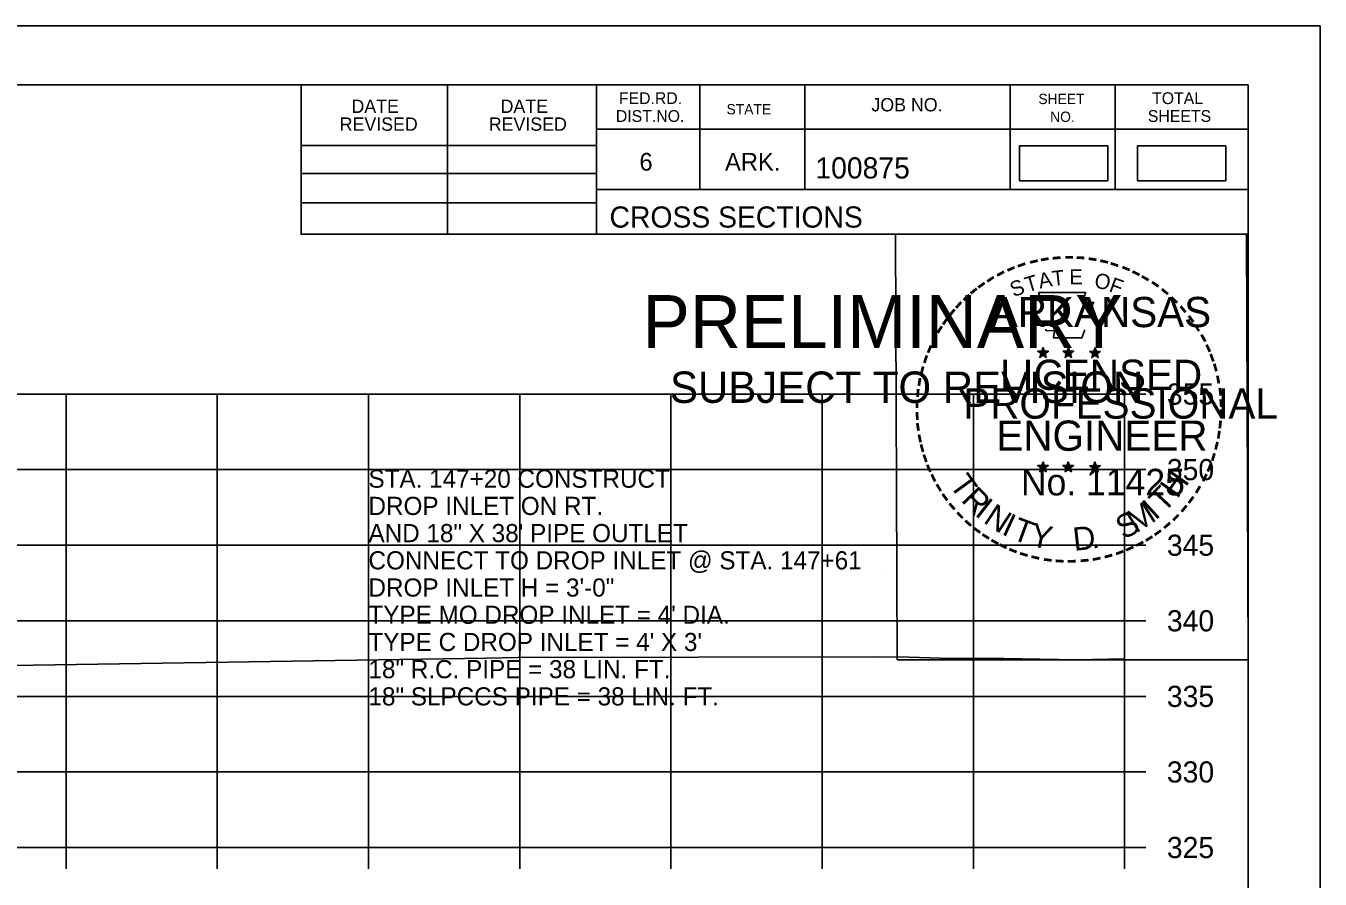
# Model space of a CAD drawing. Extents: x 1368122 to 1710785, y 373130 to 557566.
# Drawn here: x 1369099.6 to 1369185.2, y 379900.7 to 379957.1 of the extents above; entities that cross this region are included whole.
import ezdxf

# ---------------------------------------------------------------- set-up
doc = ezdxf.new("R2010")
doc.units = 0
for name, color, linetype in [('R_Axis', 7, 'Continuous'), ('R_Axis Annot', 7, 'Continuous'), ('R_Border', 7, 'Continuous'), ('R_Border PE', 7, 'Continuous'), ('R_Border Prem', 7, 'Continuous'), ('R_Drive', 7, 'Continuous'), ('R_Exist Surface', 7, 'Continuous'), ('R_Grid', 7, 'Continuous'), ('R_No Plot', 7, 'Continuous'), ('R_Water Annot', 7, 'Continuous')]:
    doc.layers.add(name, color=color, linetype=linetype)

msp = doc.modelspace()

# ---------------------------------------------------------------- linework, layer by layer
at = {"layer": 'R_Axis'}
for p, q in [((1369172.221, 379902.787), (1369172.221, 379932.787)), ((1369173.621, 379932.787), (1369172.221, 379932.787)), ((1369173.621, 379927.787), (1369172.221, 379927.787)), ((1369173.621, 379922.787), (1369172.221, 379922.787)), ((1369173.621, 379917.787), (1369172.221, 379917.787)), ((1369173.621, 379912.787), (1369172.221, 379912.787)), ((1369173.621, 379907.787), (1369172.221, 379907.787)), ((1368872.221, 379902.787), (1369172.221, 379902.787)), ((1369102.221, 379901.387), (1369102.221, 379902.787)), ((1369112.221, 379901.387), (1369112.221, 379902.787)), ((1369122.221, 379901.387), (1369122.221, 379902.787)), ((1369132.221, 379901.387), (1369132.221, 379902.787)), ((1369142.221, 379901.387), (1369142.221, 379902.787)), ((1369152.221, 379901.387), (1369152.221, 379902.787)), ((1369162.221, 379901.387), (1369162.221, 379902.787)), ((1369172.221, 379901.387), (1369172.221, 379902.787)), ((1369173.621, 379902.787), (1369172.221, 379902.787))]:
    msp.add_line(p, q, dxfattribs=at)
at = {"layer": 'R_Border'}
for p, q in [((1368864.221, 379953.247), (1369180.401, 379953.247)), ((1369117.761, 379943.367), (1369117.761, 379953.247)), ((1369127.441, 379943.367), (1369127.441, 379953.247)), ((1369137.301, 379953.247), (1369137.301, 379943.367)), ((1369144.141, 379953.247), (1369144.141, 379946.307)), ((1369151.081, 379953.247), (1369151.081, 379946.307)), ((1369164.661, 379953.247), (1369164.661, 379946.307)), ((1369171.601, 379953.247), (1369171.601, 379946.307)), ((1369180.401, 379747.787), (1369180.401, 379953.247)), ((1369180.401, 379950.307), (1369137.301, 379950.307)), ((1369180.401, 379950.327), (1369180.401, 379950.327)), ((1369117.761, 379949.227), (1369137.301, 379949.227)), ((1369117.761, 379947.367), (1369137.301, 379947.367)), ((1369180.401, 379946.307), (1369137.301, 379946.307)), ((1369140.261, 379946.307), (1369180.401, 379946.307)), ((1369117.761, 379945.427), (1369137.301, 379945.427)), ((1369180.401, 379943.367), (1369117.761, 379943.367))]:
    msp.add_line(p, q, dxfattribs=at)
at = {"layer": 'R_Border PE'}
for p, q in [((1369166.485, 379935.622), (1369166.834, 379935.511)), ((1369166.485, 379935.622), (1369166.738, 379935.577)), ((1369166.485, 379935.622), (1369166.722, 379935.5)), ((1369166.834, 379935.876), (1369166.793, 379935.624)), ((1369166.834, 379935.511), (1369166.834, 379935.876)), ((1369166.834, 379935.876), (1369166.883, 379935.626)), ((1369167.181, 379935.622), (1369166.834, 379935.511)), ((1369167.181, 379935.622), (1369166.895, 379935.573)), ((1369167.181, 379935.622), (1369166.977, 379935.52)), ((1369168.155, 379935.622), (1369168.504, 379935.511)), ((1369168.155, 379935.622), (1369168.408, 379935.577)), ((1369168.155, 379935.622), (1369168.392, 379935.5)), ((1369168.504, 379935.876), (1369168.463, 379935.624)), ((1369168.504, 379935.511), (1369168.504, 379935.876)), ((1369168.504, 379935.876), (1369168.553, 379935.626)), ((1369168.851, 379935.622), (1369168.504, 379935.511)), ((1369168.851, 379935.622), (1369168.565, 379935.573)), ((1369168.851, 379935.622), (1369168.647, 379935.52)), ((1369169.919, 379935.61), (1369170.268, 379935.499)), ((1369169.919, 379935.61), (1369170.172, 379935.565)), ((1369169.919, 379935.61), (1369170.156, 379935.488)), ((1369170.268, 379935.864), (1369170.227, 379935.612)), ((1369170.268, 379935.499), (1369170.268, 379935.864)), ((1369170.268, 379935.864), (1369170.317, 379935.614)), ((1369170.615, 379935.61), (1369170.268, 379935.499)), ((1369170.615, 379935.61), (1369170.329, 379935.561)), ((1369170.615, 379935.61), (1369170.411, 379935.508)), ((1369166.618, 379935.214), (1369166.834, 379935.511)), ((1369166.618, 379935.214), (1369166.744, 379935.458)), ((1369166.618, 379935.214), (1369166.832, 379935.431)), ((1369167.047, 379935.214), (1369166.832, 379935.428)), ((1369167.047, 379935.214), (1369166.834, 379935.511)), ((1369167.047, 379935.214), (1369166.91, 379935.505)), ((1369168.288, 379935.214), (1369168.504, 379935.511)), ((1369168.288, 379935.214), (1369168.414, 379935.458)), ((1369168.288, 379935.214), (1369168.502, 379935.431)), ((1369168.717, 379935.214), (1369168.502, 379935.428)), ((1369168.717, 379935.214), (1369168.504, 379935.511)), ((1369168.717, 379935.214), (1369168.58, 379935.505)), ((1369170.052, 379935.202), (1369170.268, 379935.499)), ((1369170.052, 379935.202), (1369170.178, 379935.446)), ((1369170.052, 379935.202), (1369170.266, 379935.419)), ((1369170.481, 379935.202), (1369170.266, 379935.416)), ((1369170.481, 379935.202), (1369170.268, 379935.499)), ((1369170.481, 379935.202), (1369170.344, 379935.493)), ((1369166.481, 379928.049), (1369166.83, 379927.938)), ((1369166.481, 379928.049), (1369166.734, 379928.004)), ((1369166.481, 379928.049), (1369166.718, 379927.927)), ((1369166.614, 379927.641), (1369166.83, 379927.938)), ((1369166.614, 379927.641), (1369166.74, 379927.885)), ((1369166.614, 379927.641), (1369166.828, 379927.858)), ((1369166.83, 379928.303), (1369166.789, 379928.051)), ((1369167.043, 379927.641), (1369166.828, 379927.855)), ((1369166.83, 379927.938), (1369166.83, 379928.303)), ((1369166.83, 379928.303), (1369166.879, 379928.053)), ((1369167.177, 379928.049), (1369166.83, 379927.938)), ((1369167.043, 379927.641), (1369166.83, 379927.938)), ((1369167.177, 379928.049), (1369166.891, 379928)), ((1369167.043, 379927.641), (1369166.906, 379927.932)), ((1369167.177, 379928.049), (1369166.973, 379927.947)), ((1369168.15, 379928.049), (1369168.499, 379927.938)), ((1369168.15, 379928.049), (1369168.403, 379928.004)), ((1369168.15, 379928.049), (1369168.387, 379927.927)), ((1369168.283, 379927.641), (1369168.499, 379927.938)), ((1369168.283, 379927.641), (1369168.409, 379927.885)), ((1369168.283, 379927.641), (1369168.497, 379927.858)), ((1369168.499, 379928.303), (1369168.458, 379928.051)), ((1369168.712, 379927.641), (1369168.497, 379927.855)), ((1369168.499, 379927.938), (1369168.499, 379928.303)), ((1369168.499, 379928.303), (1369168.548, 379928.053)), ((1369168.846, 379928.049), (1369168.499, 379927.938)), ((1369168.712, 379927.641), (1369168.499, 379927.938)), ((1369168.846, 379928.049), (1369168.56, 379928)), ((1369168.712, 379927.641), (1369168.575, 379927.932)), ((1369168.846, 379928.049), (1369168.642, 379927.947)), ((1369169.917, 379928.039), (1369170.266, 379927.928)), ((1369169.917, 379928.039), (1369170.17, 379927.994)), ((1369169.917, 379928.039), (1369170.154, 379927.917)), ((1369170.05, 379927.631), (1369170.266, 379927.928)), ((1369170.05, 379927.631), (1369170.176, 379927.875)), ((1369170.05, 379927.631), (1369170.264, 379927.848)), ((1369170.266, 379928.293), (1369170.225, 379928.041)), ((1369170.266, 379927.928), (1369170.266, 379928.293)), ((1369170.266, 379928.293), (1369170.315, 379928.043)), ((1369170.613, 379928.039), (1369170.266, 379927.928)), ((1369170.479, 379927.631), (1369170.266, 379927.928)), ((1369170.613, 379928.039), (1369170.327, 379927.99)), ((1369170.479, 379927.631), (1369170.342, 379927.922)), ((1369170.613, 379928.039), (1369170.409, 379927.937)), ((1369170.479, 379927.631), (1369170.264, 379927.845))]:
    msp.add_line(p, q, dxfattribs=at)
for points in [[(1369166.526, 379939.5), (1369166.795, 379938.673)], [(1369170.037, 379938.578), (1369170.179, 379938.862), (1369169.494, 379938.838), (1369169.642, 379939.5), (1369166.526, 379939.5)], [(1369167.018, 379937.077), (1369167.018, 379936.99), (1369167.581, 379936.971), (1369167.527, 379936.498), (1369169.397, 379936.498), (1369169.598, 379937.034)], [(1369166.834, 379935.876), (1369167.047, 379935.214), (1369166.485, 379935.622), (1369167.181, 379935.622), (1369166.618, 379935.214), (1369166.834, 379935.876)], [(1369168.504, 379935.876), (1369168.717, 379935.214), (1369168.155, 379935.622), (1369168.851, 379935.622), (1369168.288, 379935.214), (1369168.504, 379935.876)], [(1369170.268, 379935.864), (1369170.481, 379935.202), (1369169.919, 379935.61), (1369170.615, 379935.61), (1369170.052, 379935.202), (1369170.268, 379935.864)], [(1369166.83, 379928.303), (1369167.043, 379927.641), (1369166.481, 379928.049), (1369167.177, 379928.049), (1369166.614, 379927.641), (1369166.83, 379928.303)], [(1369168.499, 379928.303), (1369168.712, 379927.641), (1369168.15, 379928.049), (1369168.846, 379928.049), (1369168.283, 379927.641), (1369168.499, 379928.303)], [(1369170.266, 379928.293), (1369170.479, 379927.631), (1369169.917, 379928.039), (1369170.613, 379928.039), (1369170.05, 379927.631), (1369170.266, 379928.293)]]:
    msp.add_lwpolyline(points, dxfattribs=at)
for centre, radius in [((1369166.833, 379935.51), 0.172), ((1369166.833, 379935.51), 0.145), ((1369166.833, 379935.51), 0.116), ((1369166.833, 379935.51), 0.0991), ((1369166.833, 379935.51), 0.0747), ((1369166.833, 379935.51), 0.0495), ((1369168.503, 379935.51), 0.172), ((1369168.503, 379935.51), 0.145), ((1369168.503, 379935.51), 0.116), ((1369168.503, 379935.51), 0.0991), ((1369168.503, 379935.51), 0.0747), ((1369168.503, 379935.51), 0.0495), ((1369170.267, 379935.498), 0.172), ((1369170.267, 379935.498), 0.145), ((1369170.267, 379935.498), 0.116), ((1369170.267, 379935.498), 0.0991), ((1369170.267, 379935.498), 0.0747), ((1369166.833, 379935.51), 0.0296), ((1369168.503, 379935.51), 0.0296), ((1369170.267, 379935.498), 0.0495), ((1369170.267, 379935.498), 0.0296), ((1369166.829, 379927.937), 0.172), ((1369166.829, 379927.937), 0.145), ((1369166.829, 379927.937), 0.116), ((1369166.829, 379927.937), 0.0991), ((1369166.829, 379927.937), 0.0747), ((1369166.829, 379927.937), 0.0495), ((1369166.829, 379927.937), 0.0296), ((1369168.498, 379927.937), 0.172), ((1369168.498, 379927.937), 0.145), ((1369168.498, 379927.937), 0.116), ((1369168.498, 379927.937), 0.0991), ((1369168.498, 379927.937), 0.0747), ((1369168.498, 379927.937), 0.0495), ((1369168.498, 379927.937), 0.0296), ((1369170.265, 379927.927), 0.172), ((1369170.265, 379927.927), 0.145), ((1369170.265, 379927.927), 0.116), ((1369170.265, 379927.927), 0.0991), ((1369170.265, 379927.927), 0.0747), ((1369170.265, 379927.927), 0.0495), ((1369170.265, 379927.927), 0.0296)]:
    msp.add_circle(centre, radius, dxfattribs=at)
at = {"layer": 'R_Drive'}
for points in [[(1369165.274, 379946.897), (1369171.107, 379946.897), (1369171.107, 379949.207), (1369165.274, 379949.207)], [(1369173.084, 379946.897), (1369178.917, 379946.897), (1369178.917, 379949.207), (1369173.084, 379949.207)]]:
    msp.add_lwpolyline(points, close=True, dxfattribs=at)
at = {"layer": 'R_Exist Surface'}
msp.add_lwpolyline([(1369095.758, 379914.781), (1369129.996, 379915.32), (1369132.093, 379915.364), (1369132.095, 379915.364), (1369155.964, 379915.409), (1369157.946, 379915.374), (1369157.947, 379915.374), (1369160.757, 379915.289), (1369164.257, 379915.283), (1369169.046, 379915.214), (1369172.221, 379915.27)], dxfattribs=at)
at = {"layer": 'R_Grid'}
for p, q in [((1368872.221, 379932.787), (1369172.221, 379932.787)), ((1369102.221, 379902.787), (1369102.221, 379932.787)), ((1369112.221, 379902.787), (1369112.221, 379932.787)), ((1369122.221, 379902.787), (1369122.221, 379932.787)), ((1369132.221, 379902.787), (1369132.221, 379932.787)), ((1369142.221, 379902.787), (1369142.221, 379932.787)), ((1369152.221, 379902.787), (1369152.221, 379932.787)), ((1369162.221, 379902.787), (1369162.221, 379932.787)), ((1369172.221, 379902.787), (1369172.221, 379932.787)), ((1368872.221, 379927.787), (1369172.221, 379927.787)), ((1368872.221, 379922.787), (1369172.221, 379922.787)), ((1368872.221, 379917.787), (1369172.221, 379917.787)), ((1368872.221, 379912.787), (1369172.221, 379912.787)), ((1368872.221, 379907.787), (1369172.221, 379907.787)), ((1368872.221, 379902.787), (1369172.221, 379902.787))]:
    msp.add_line(p, q, dxfattribs=at)
at = {"layer": 'R_No Plot'}
for p, q in [((1368851.82, 379957.142), (1369185.153, 379957.142)), ((1369156.435, 379920.911), (1369156.435, 379920.911))]:
    msp.add_line(p, q, dxfattribs=at)
for points in [[(1368851.813, 379957.142), (1369185.153, 379957.142), (1369185.153, 379743.804), (1368851.813, 379743.804)], [(1369098.141, 379953.247), (1369117.761, 379953.247), (1369117.761, 379943.367), (1369133.873, 379943.367), (1369157.072, 379943.367), (1369157.193, 379915.21), (1369180.401, 379915.21), (1369180.401, 379747.787), (1368864.221, 379747.787), (1368864.221, 379953.247)], [(1369157.072, 379943.367), (1369180.28, 379943.367), (1369180.401, 379915.21), (1369157.193, 379915.21)]]:
    msp.add_lwpolyline(points, close=True, dxfattribs=at)

# ---------------------------------------------------------------- texts
at = {"layer": 'R_Axis Annot'}
for s, p in [('355', (1369175.021, 379932.087)), ('350', (1369175.021, 379927.087)), ('345', (1369175.021, 379922.087)), ('340', (1369175.021, 379917.087)), ('335', (1369175.021, 379912.087)), ('330', (1369175.021, 379907.087)), ('325', (1369175.021, 379902.087))]:
    msp.add_text(s, height=1.4, dxfattribs=at).set_placement(p)
at = {"layer": 'R_Border'}
for s, height, p in [('FED.RD.', 0.7819, (1369138.781, 379951.967)), ('TOTAL', 0.7819, (1369174.041, 379951.967)), ('DATE', 0.8792, (1369121.098, 379951.383)), ('DATE', 0.8792, (1369130.958, 379951.383)), ('STATE', 0.684, (1369145.901, 379951.287)), ('JOB NO.', 0.8792, (1369155.481, 379951.487)), ('SHEET', 0.684, (1369166.521, 379951.967)), ('REVISED', 0.8792, (1369120.318, 379950.203)), ('REVISED', 0.8792, (1369130.178, 379950.203)), ('DIST.NO.', 0.7819, (1369138.581, 379950.787)), ('NO.', 0.684, (1369167.301, 379950.787)), ('SHEETS', 0.7819, (1369173.761, 379950.787)), ('6', 1.172, (1369140.141, 379947.567)), ('ARK.', 1.1723, (1369145.801, 379947.567)), ('100875', 1.4, (1369151.776, 379947.047)), ('CROSS SECTIONS', 1.4, (1369138.164, 379943.797))]:
    msp.add_text(s, height=height, rotation=360, dxfattribs=at).set_placement(p)
at = {"layer": 'R_Border PE'}
for s, height, rotation, p in [('-', 1.6, 13.63015, (1369166.024, 379940.868)), ('-', 1.6, 10.21935, (1369166.702, 379941.03)), ('-', 1.6, 5.89682, (1369167.431, 379941.14)), ('-', 1.6, 0.18623, (1369168.203, 379941.212)), ('-', 1.6, 357.74304, (1369168.926, 379941.199)), ('-', 1.6, 352.16172, (1369169.67, 379941.143)), ('-', 1.6, 347.20489, (1369170.389, 379941.029)), ('-', 1.6, 28.79182, (1369164.007, 379940.041)), ('-', 1.6, 24.30721, (1369164.64, 379940.358)), ('-', 1.6, 19.17608, (1369165.274, 379940.627)), ('T', 1, 16.4036, (1369165.795, 379939.509)), ('A', 1, 11.21318, (1369166.621, 379939.76)), ('T', 1, 6.02276, (1369167.47, 379939.926)), ('E', 1, 0.83234, (1369168.575, 379940.036)), ('O', 1, 350.4515, (1369170.179, 379939.826)), ('-', 1.6, 342.3362, (1369171.024, 379940.874)), ('-', 1.6, 337.85509, (1369171.759, 379940.651)), ('-', 1.6, 334.12109, (1369172.39, 379940.38)), ('-', 1.6, 38.95066, (1369162.356, 379938.898)), ('-', 1.6, 36.23174, (1369162.832, 379939.276)), ('-', 1.6, 34.06357, (1369163.41, 379939.671)), ('S', 1, 21.59401, (1369164.881, 379939.178)), ('F', 1, 340.07066, (1369171.133, 379939.598)), ('-', 1.6, 329.64089, (1369172.969, 379940.097)), ('-', 1.6, 325.86266, (1369173.612, 379939.736)), ('-', 1.6, 42.96224, (1369161.923, 379938.481)), ('ARKANSAS', 2, 360, (1369163.379, 379937.212)), ('-', 1.6, 320.52971, (1369174.222, 379939.31)), ('-', 1.6, 315.57859, (1369174.821, 379938.822)), ('-', 1.6, 50.61417, (1369161.072, 379937.517)), ('-', 1.6, 48.42305, (1369161.475, 379938.003)), ('-', 1.6, 309.87973, (1369175.39, 379938.272)), ('-', 1.6, 58.07063, (1369160.334, 379936.423)), ('-', 1.6, 54.23247, (1369160.659, 379936.95)), ('-', 1.6, 306.65218, (1369175.915, 379937.67)), ('-', 1.4, 303.67529, (1369176.401, 379937.102)), ('-', 1.6, 62.87135, (1369160.021, 379935.809)), ('-', 1.6, 299.66835, (1369176.72, 379936.495)), ('-', 1.6, 67.77427, (1369159.762, 379935.198)), ('-', 1.6, 294.66279, (1369177.044, 379935.883)), ('-', 1.6, 72.39447, (1369159.543, 379934.568)), ('LICENSED', 2, 360, (1369163.977, 379933.063)), ('DWB', 0.01, 360, (1369166.822, 379935.506)), ('DWB', 0.01, 360, (1369168.491, 379935.506)), ('DWB', 0.01, 360, (1369170.256, 379935.495)), ('-', 1.6, 290.57283, (1369177.301, 379935.306)), ('-', 1.6, 285.12326, (1369177.535, 379934.726)), ('-', 1.6, 81.20126, (1369159.214, 379933.141)), ('-', 1.6, 75.46096, (1369159.346, 379933.854)), ('-', 1.6, 280.54934, (1369177.735, 379933.984)), ('-', 1.6, 85.18634, (1369159.138, 379932.45)), ('PROFESSIONAL', 2, 360, (1369161.553, 379931.159)), ('-', 1.6, 276.59616, (1369177.897, 379933.216)), ('-', 1.6, 89.06224, (1369159.113, 379931.749)), ('-', 1.6, 274.33011, (1369177.957, 379932.494)), ('-', 1.6, 94.19588, (1369159.148, 379931.024)), ('-', 1.6, 269.94067, (1369177.991, 379931.862)), ('-', 1.6, 98.94793, (1369159.22, 379930.357)), ('ENGINEER', 2, 360, (1369163.74, 379929.034)), ('-', 1.6, 263.5172, (1369177.972, 379931.196)), ('-', 1.6, 101.71495, (1369159.355, 379929.624)), ('-', 1.6, 255.7626, (1369177.791, 379929.864)), ('-', 1.6, 260.99529, (1369177.901, 379930.542)), ('-', 1.6, 105.45785, (1369159.517, 379929.029)), ('-', 1.6, 109.08742, (1369159.732, 379928.398)), ('-', 1.6, 252.86809, (1369177.61, 379929.144)), ('-', 1.6, 114.06432, (1369159.986, 379927.802)), ('No. 11425', 1.757, 360, (1369165.368, 379926.083)), ('DWB', 0.01, 360, (1369166.818, 379927.933)), ('DWB', 0.01, 360, (1369168.487, 379927.933)), ('DWB', 0.01, 360, (1369170.254, 379927.923)), ('-', 1.6, 247.88866, (1369177.387, 379928.471)), ('-', 1.6, 115.72885, (1369160.291, 379927.184)), ('T', 1.54, 306.04056, (1369160.59, 379926.776)), ('H', 1.54, 54.60883, (1369175.71, 379925.811)), ('-', 1.6, 244.61971, (1369177.125, 379927.842)), ('-', 1.6, 120.44712, (1369160.648, 379926.598)), ('-', 1.6, 125.89344, (1369161.051, 379926.037)), ('R', 1.54, 314.00497, (1369161.353, 379925.728)), ('T', 1.54, 46.64442, (1369174.821, 379924.869)), ('-', 1.6, 239.07125, (1369176.731, 379927.09)), ('-', 1.6, 130.71812, (1369161.513, 379925.485)), ('I', 1.54, 321.96938, (1369162.253, 379924.796)), ('N', 1.54, 326.50021, (1369162.82, 379924.325)), ('M', 1.54, 32.65632, (1369172.975, 379923.544)), ('I', 1.54, 42.11359, (1369174.259, 379924.391)), ('-', 1.6, 231.25377, (1369175.899, 379925.871)), ('-', 1.6, 233.84524, (1369176.329, 379926.437)), ('-', 1.6, 134.22381, (1369162.03, 379924.94)), ('-', 1.6, 138.93382, (1369162.555, 379924.476)), ('I', 1.54, 335.36034, (1369164.028, 379923.539)), ('T', 1.54, 339.89117, (1369164.689, 379923.211)), ('S', 1.54, 26.9312, (1369172.136, 379923.138)), ('-', 1.6, 225.76533, (1369175.42, 379925.307)), ('-', 1.6, 144.64634, (1369163.111, 379924.07)), ('-', 1.6, 148.08978, (1369163.672, 379923.699)), ('Y', 1.54, 347.85558, (1369165.906, 379922.766)), ('D', 1.54, 6.39691, (1369168.891, 379922.408)), ('-', 1.6, 215.73633, (1369174.349, 379924.326)), ('-', 1.6, 221.08509, (1369174.898, 379924.798)), ('-', 1.6, 151.57039, (1369164.251, 379923.374)), ('-', 1.6, 154.60019, (1369164.773, 379923.127)), ('.', 1.54, 13.76417, (1369170.083, 379922.535)), ('-', 1.6, 204.25161, (1369172.633, 379923.274)), ('-', 1.6, 207.35684, (1369173.257, 379923.593)), ('-', 1.6, 212.24909, (1369173.815, 379923.939)), ('-', 1.6, 158.56121, (1369165.397, 379922.873)), ('-', 1.6, 162.79826, (1369166.084, 379922.66)), ('-', 1.6, 167.55551, (1369166.799, 379922.496)), ('-', 1.6, 173.11546, (1369167.571, 379922.386)), ('-', 1.6, 185.81666, (1369169.872, 379922.428)), ('-', 1.6, 191.28576, (1369170.608, 379922.56)), ('-', 1.6, 195.47429, (1369171.337, 379922.759)), ('-', 1.6, 200.71842, (1369172.014, 379923.001)), ('-', 1.6, 176.51827, (1369168.319, 379922.333)), ('-', 1.6, 181.59176, (1369169.063, 379922.352))]:
    msp.add_text(s, height=height, rotation=rotation, dxfattribs=at).set_placement(p)
at = {"layer": 'R_Border Prem'}
for s, height, p in [('PRELIMINARY', 3.5, (1369140.352, 379935.83)), ('DWB', 0.01, (1369141.098, 379937.679)), ('SUBJECT TO REVISION', 2.07511, (1369142.161, 379932.201))]:
    msp.add_text(s, height=height, rotation=360, dxfattribs=at).set_placement(p)
at = {"layer": 'R_Water Annot'}
for s, p in [('STA. 147+20 CONSTRUCT', (1369122.221, 379926.587)), ('DROP INLET ON RT.', (1369122.221, 379924.787)), ('AND 18" X 38\' PIPE OUTLET', (1369122.221, 379922.987)), ('CONNECT TO DROP INLET @ STA. 147+61', (1369122.221, 379921.187)), ('DROP INLET H = 3\'-0"', (1369122.221, 379919.387)), ("TYPE MO DROP INLET = 4' DIA.", (1369122.221, 379917.587)), ("TYPE C DROP INLET = 4' X 3'", (1369122.221, 379915.787)), ('18" R.C. PIPE = 38 LIN. FT.', (1369122.221, 379913.987)), ('18" SLPCCS PIPE = 38 LIN. FT.', (1369122.221, 379912.187))]:
    msp.add_text(s, height=1.2, dxfattribs=at).set_placement(p)

doc.saveas('drawing.dxf')
